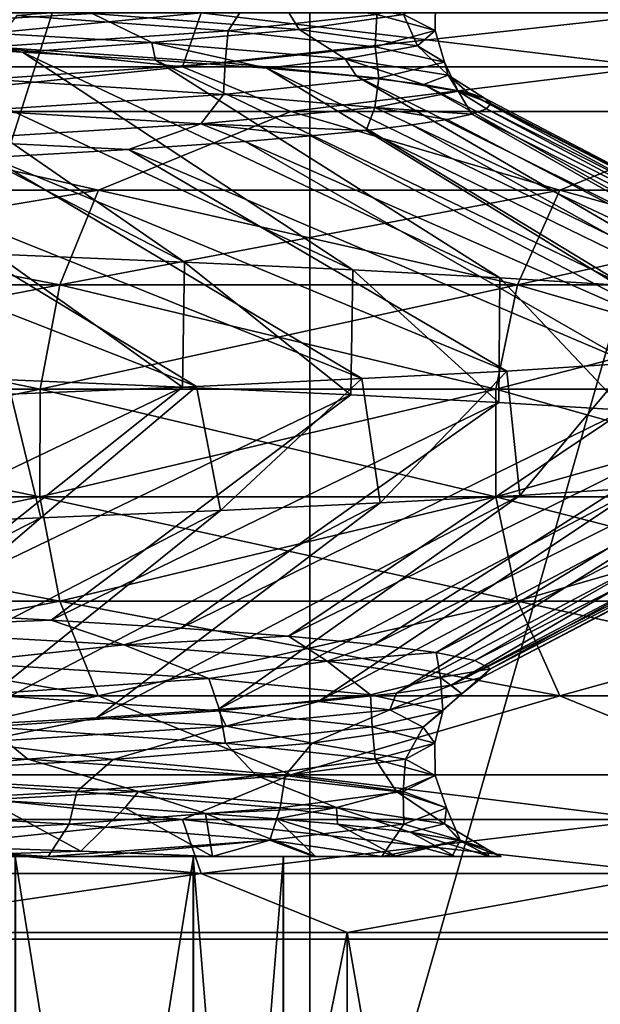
# Model space of a CAD drawing. Header units: metres. Extents: x -206 to 75, y -104 to 104.
# Tile 876 of 1056: x 11.03 to 12.44, y -37.66 to -35.28. Entities that reach past the tile are written whole.
import ezdxf

# ---------------------------------------------------------------- set-up
doc = ezdxf.new("R2010")
doc.units = ezdxf.units.M
doc.layers.add('solid_01_1-CONSUMER_THERM_B_125288', color=7, linetype='CONTINUOUS')

msp = doc.modelspace()

# ---------------------------------------------------------------- linework, layer by layer
at = {"layer": 'solid_01_1-CONSUMER_THERM_B_125288'}
for points in [[(-27.776106, 66.214066), (28.050987, 67.836098), (-27.757145, -66.232315)], [(28.050987, 67.836098), (-27.757065, -66.785934), (-27.757145, -66.232315)], [(28.050987, 67.836098), (27.851068, 67.319839), (-27.757065, -66.785934)], [(27.851068, 67.319839), (27.74942, 66.775635), (-27.757065, -66.785934)], [(27.74942, 66.775635), (-28.058632, -67.846397), (-27.858715, -67.330139)], [(27.74942, 66.775635), (27.749498, 66.222015), (-28.058632, -67.846397)], [(27.74942, 66.775635), (-27.858715, -67.330139), (-27.757065, -66.785934)], [(27.749498, 66.222015), (27.768459, -66.224365), (-28.058632, -67.846397)], [(-37.500069, 41.072453, 108.410858), (37.499931, 41.072487, 108.410858), (-37.500031, -41.072514, 108.410858)], [(37.499931, 41.072487, 108.410858), (37.499969, -41.072479, 108.410858), (-37.500031, -41.072514, 108.410858)], [(-42.500034, -37.500031, 108.5), (42.499931, 37.500008, 108.5), (-42.500069, 37.499969, 108.5)], [(-42.500034, -37.500031, 108.5), (42.499966, -37.499992, 108.5), (42.499931, 37.500008, 108.5)], [(18.499966, -31.800003, 6), (-18.500034, -31.80002, 6), (18.499969, -40.000004, 6)], [(-18.500034, -31.80002, 6), (-18.500031, -40.000023, 6), (18.499969, -40.000004, 6)], [(10.054573, -33.300007, 9.933097), (11.737077, -33.300007, 11.251227), (10.054714, -38.584858, 9.933186)], [(11.737096, -33.300007, 37.748756), (10.054592, -33.300007, 39.066891), (10.054714, -38.584858, 39.066814)], [(11.737096, -33.300007, 37.748756), (10.054714, -38.584858, 39.066814), (11.737239, -38.584858, 37.748642)], [(11.737077, -33.300007, 11.251227), (11.737239, -38.584858, 11.25136), (10.054714, -38.584858, 9.933186)], [(11.737077, -33.300007, 11.251227), (13.248496, -33.300007, 12.762612), (11.737239, -38.584858, 11.25136)], [(13.248513, -33.300007, 36.23737), (11.737096, -33.300007, 37.748756), (11.737239, -38.584858, 37.748642)], [(13.248513, -33.300007, 36.23737), (11.737239, -38.584858, 37.748642), (13.248609, -38.584854, 36.23727)], [(13.248496, -33.300007, 12.762612), (13.248609, -38.584854, 12.762729), (11.737239, -38.584858, 11.25136)], [(10.502011, -35.220856, 18.555372), (11.209797, -35.26009, 20.032534), (10.676345, -35.291088, 18.777225)], [(11.587857, -35.22636, 27.86614), (11.027963, -35.265484, 29.400843), (11.539363, -35.302284, 27.943804)], [(11.665478, -35.223389, 21.512829), (11.710939, -35.29932, 21.592398), (11.209797, -35.26009, 20.032534)], [(11.587857, -35.22636, 27.86614), (11.539363, -35.302284, 27.943804), (11.898823, -35.263115, 26.351339)], [(11.665478, -35.223389, 21.512829), (11.963199, -35.262569, 23.118433), (11.710939, -35.29932, 21.592398)], [(12.040977, -35.223946, 24.725231), (11.898823, -35.263115, 26.351339), (12.040481, -35.30175, 24.749172)], [(12.040977, -35.223946, 24.725231), (12.040481, -35.30175, 24.749172), (11.963199, -35.262569, 23.118433)], [(10.165069, -35.25864, 13.025971), (10.124677, -35.389748, 13.071565), (11.428402, -35.389748, 14.37529)], [(11.473994, -35.25864, 34.6651), (11.428402, -35.389748, 34.62471), (10.124677, -35.389748, 35.928436)], [(10.165069, -35.25864, 35.97403), (11.473994, -35.25864, 34.6651), (10.124677, -35.389748, 35.928436)], [(11.473994, -35.25864, 14.334898), (10.165069, -35.25864, 13.025971), (11.428402, -35.389748, 14.37529)], [(11.209797, -35.26009, 20.032534), (11.354569, -35.330482, 20.28249), (10.676345, -35.291088, 18.777225)], [(11.209797, -35.26009, 20.032534), (11.710939, -35.29932, 21.592398), (11.354569, -35.330482, 20.28249)], [(11.473994, -35.25864, 14.334898), (11.428402, -35.389748, 14.37529), (12.565475, -35.389744, 15.826655)], [(12.615603, -35.25864, 33.207947), (12.565475, -35.389744, 33.173344), (11.428402, -35.389748, 34.62471)], [(11.473994, -35.25864, 34.6651), (12.615603, -35.25864, 33.207947), (11.428402, -35.389748, 34.62471)], [(12.615603, -35.25864, 15.792054), (11.473994, -35.25864, 14.334898), (12.565475, -35.389744, 15.826655)], [(11.027963, -35.265484, 29.400843), (10.968608, -35.341454, 29.472908), (11.539363, -35.302284, 27.943804)], [(11.898823, -35.263115, 26.351339), (11.539363, -35.302284, 27.943804), (11.895014, -35.340931, 26.375526)], [(11.963199, -35.262569, 23.118433), (11.997763, -35.338551, 23.205437), (11.710939, -35.29932, 21.592398)], [(11.898823, -35.263115, 26.351339), (11.895014, -35.340931, 26.375526), (12.040481, -35.30175, 24.749172)], [(11.963199, -35.262569, 23.118433), (12.040481, -35.30175, 24.749172), (11.997763, -35.338551, 23.205437)], [(11.041681, -35.353741, 19.371651), (10.66795, -35.334179, 18.633759), (10.676345, -35.291088, 18.777225)], [(11.041681, -35.353741, 19.371651), (10.676345, -35.291088, 18.777225), (11.354569, -35.330482, 20.28249)], [(11.539363, -35.302284, 27.943804), (10.968608, -35.341454, 29.472908), (11.53219, -35.380112, 27.967768)], [(11.710939, -35.29932, 21.592398), (11.822274, -35.369877, 21.866283), (11.354569, -35.330482, 20.28249)], [(11.539363, -35.302284, 27.943804), (11.53219, -35.380112, 27.967768), (11.895014, -35.340931, 26.375526)], [(11.710939, -35.29932, 21.592398), (11.997763, -35.338551, 23.205437), (11.822274, -35.369877, 21.866283)], [(12.040481, -35.30175, 24.749172), (11.895014, -35.340931, 26.375526), (12.062775, -35.377781, 24.842096)], [(12.040481, -35.30175, 24.749172), (12.062775, -35.377781, 24.842096), (11.997763, -35.338551, 23.205437)], [(10.390586, -35.320976, 18.155518), (11.433414, -35.862118, 17.903246), (10.976164, -35.842995, 17.167606)], [(10.66795, -35.334179, 18.633759), (11.433414, -35.862118, 17.903246), (10.390586, -35.320976, 18.155518)], [(11.3636, -35.373104, 20.131058), (11.041681, -35.353741, 19.371651), (11.354569, -35.330482, 20.28249)], [(11.633211, -35.392498, 20.910101), (11.354569, -35.330482, 20.28249), (11.822274, -35.369877, 21.866283)], [(11.633211, -35.392498, 20.910101), (11.3636, -35.373104, 20.131058), (11.354569, -35.330482, 20.28249)], [(10.66795, -35.334179, 18.633759), (11.841197, -35.881042, 18.666805), (11.433414, -35.862118, 17.903246)], [(11.041681, -35.353741, 19.371651), (11.841197, -35.881042, 18.666805), (10.66795, -35.334179, 18.633759)], [(10.968608, -35.341454, 29.472908), (10.958027, -35.419296, 29.496155), (11.53219, -35.380112, 27.967768)], [(11.041681, -35.353741, 19.371651), (12.196966, -35.899731, 19.452812), (11.841197, -35.881042, 18.666805)], [(11.3636, -35.373104, 20.131058), (12.196966, -35.899731, 19.452812), (11.041681, -35.353741, 19.371651)], [(11.895014, -35.340931, 26.375526), (11.53219, -35.380112, 27.967768), (11.904216, -35.417011, 26.472666)], [(11.997763, -35.338551, 23.205437), (12.071692, -35.409267, 23.498575), (11.822274, -35.369877, 21.866283)], [(11.895014, -35.340931, 26.375526), (11.904216, -35.417011, 26.472666), (12.062775, -35.377781, 24.842096)], [(11.997763, -35.338551, 23.205437), (12.062775, -35.377781, 24.842096), (12.071692, -35.409267, 23.498575)], [(11.3636, -35.373104, 20.131058), (12.499982, -35.918339, 20.258478), (12.196966, -35.899731, 19.452812)], [(11.633211, -35.392498, 20.910101), (12.499982, -35.918339, 20.258478), (11.3636, -35.373104, 20.131058)], [(11.849708, -35.412121, 21.707279), (11.633211, -35.392498, 20.910101), (11.822274, -35.369877, 21.866283)], [(12.012014, -35.431931, 22.519184), (11.822274, -35.369877, 21.866283), (12.071692, -35.409267, 23.498575)], [(12.012014, -35.431931, 22.519184), (11.849708, -35.412121, 21.707279), (11.822274, -35.369877, 21.866283)], [(12.062775, -35.377781, 24.842096), (11.904216, -35.417011, 26.472666), (12.095529, -35.448662, 25.149323)], [(12.062775, -35.377781, 24.842096), (12.095529, -35.448662, 25.149323), (12.071692, -35.409267, 23.498575)], [(10.386312, -35.497757, 13.439665), (11.428402, -35.389748, 14.37529), (10.124677, -35.389748, 13.071565)], [(10.386312, -35.497757, 35.560337), (10.124677, -35.389748, 35.928436), (11.428402, -35.389748, 34.62471)], [(10.386312, -35.497757, 13.439665), (11.69064, -35.497757, 14.828633), (11.428402, -35.389748, 14.37529)], [(11.69064, -35.497757, 34.171368), (10.386312, -35.497757, 35.560337), (11.428402, -35.389748, 34.62471)], [(11.53219, -35.380112, 27.967768), (10.958027, -35.419296, 29.496155), (11.527657, -35.456242, 28.067245)], [(11.69064, -35.497757, 14.828633), (12.565475, -35.389744, 15.826655), (11.428402, -35.389748, 14.37529)], [(11.69064, -35.497757, 34.171368), (11.428402, -35.389748, 34.62471), (12.565475, -35.389744, 33.173344)], [(11.53219, -35.380112, 27.967768), (11.527657, -35.456242, 28.067245), (11.904216, -35.417011, 26.472666)], [(11.633211, -35.392498, 20.910101), (12.749752, -35.937164, 21.081833), (12.499982, -35.918339, 20.258478)], [(11.849708, -35.412121, 21.707279), (12.749752, -35.937164, 21.081833), (11.633211, -35.392498, 20.910101)], [(11.69064, -35.497757, 14.828633), (12.8106, -35.497757, 16.370125), (12.565475, -35.389744, 15.826655)], [(12.8106, -35.497757, 32.629875), (11.69064, -35.497757, 34.171368), (12.565475, -35.389744, 33.173344)], [(10.958027, -35.419296, 29.496155), (10.939152, -35.495472, 29.595915), (11.527657, -35.456242, 28.067245)], [(11.904216, -35.417011, 26.472666), (11.527657, -35.456242, 28.067245), (11.893907, -35.488052, 26.78828)], [(11.849708, -35.412121, 21.707279), (12.945498, -35.956223, 21.920444), (12.749752, -35.937164, 21.081833)], [(12.012014, -35.431931, 22.519184), (12.945498, -35.956223, 21.920444), (11.849708, -35.412121, 21.707279)], [(11.904216, -35.417011, 26.472666), (11.893907, -35.488052, 26.78828), (12.095529, -35.448662, 25.149323)], [(12.119109, -35.451771, 23.341467), (12.012014, -35.431931, 22.519184), (12.071692, -35.409267, 23.498575)], [(12.159384, -35.464935, 23.893202), (12.071692, -35.409267, 23.498575), (12.095529, -35.448662, 25.149323)], [(12.159384, -35.464935, 23.893202), (12.119109, -35.451771, 23.341467), (12.071692, -35.409267, 23.498575)], [(12.129272, -35.503986, 25.550694), (12.095529, -35.448662, 25.149323), (11.893907, -35.488052, 26.78828)], [(12.012014, -35.431931, 22.519184), (13.086328, -35.975285, 22.771399), (12.945498, -35.956223, 21.920444)], [(12.119109, -35.451771, 23.341467), (13.086328, -35.975285, 22.771399), (12.012014, -35.431931, 22.519184)], [(12.17454, -35.478016, 24.44618), (12.159384, -35.464935, 23.893202), (12.095529, -35.448662, 25.149323)], [(12.164478, -35.491009, 24.999102), (12.17454, -35.478016, 24.44618), (12.095529, -35.448662, 25.149323)], [(12.129272, -35.503986, 25.550694), (12.164478, -35.491009, 24.999102), (12.095529, -35.448662, 25.149323)], [(11.527657, -35.456242, 28.067245), (10.939152, -35.495472, 29.595915), (11.472814, -35.527447, 28.385054)], [(11.527657, -35.456242, 28.067245), (11.472814, -35.527447, 28.385054), (11.893907, -35.488052, 26.78828)], [(12.119109, -35.451771, 23.341467), (13.171408, -35.994225, 23.631645), (13.086328, -35.975285, 22.771399)], [(12.159384, -35.464935, 23.893202), (13.171408, -35.994225, 23.631645), (12.119109, -35.451771, 23.341467)], [(12.17454, -35.478016, 24.44618), (13.171408, -35.994225, 23.631645), (12.159384, -35.464935, 23.893202)], [(9.94473, -35.687908, 35.725319), (10.386312, -35.497757, 35.560337), (11.225284, -35.687908, 34.444763)], [(11.225284, -35.687908, 14.555237), (10.386312, -35.497757, 13.439665), (9.94473, -35.687908, 13.274683)], [(11.225284, -35.687908, 34.444763), (10.386312, -35.497757, 35.560337), (11.69064, -35.497757, 34.171368)], [(11.225284, -35.687908, 14.555237), (11.69064, -35.497757, 14.828633), (10.386312, -35.497757, 13.439665)], [(10.939152, -35.495472, 29.595915), (10.838443, -35.566841, 29.909254), (11.472814, -35.527447, 28.385054)], [(11.225284, -35.687908, 34.444763), (11.69064, -35.497757, 34.171368), (12.342148, -35.687904, 33.019192)], [(12.342148, -35.687904, 15.980807), (11.69064, -35.497757, 14.828633), (11.225284, -35.687908, 14.555237)], [(11.873419, -35.543339, 27.189211), (11.893907, -35.488052, 26.78828), (11.472814, -35.527447, 28.385054)], [(12.342148, -35.687904, 33.019192), (11.69064, -35.497757, 34.171368), (12.8106, -35.497757, 32.629875)], [(12.342148, -35.687904, 15.980807), (12.8106, -35.497757, 16.370125), (11.69064, -35.497757, 14.828633)], [(11.873419, -35.543339, 27.189211), (11.983589, -35.530144, 26.64658), (11.893907, -35.488052, 26.78828)], [(12.06894, -35.517021, 26.100157), (12.129272, -35.503986, 25.550694), (11.893907, -35.488052, 26.78828)], [(11.983589, -35.530144, 26.64658), (12.06894, -35.517021, 26.100157), (11.893907, -35.488052, 26.78828)], [(12.129272, -35.503986, 25.550694), (13.172357, -36.031532, 25.353834), (12.164478, -35.491009, 24.999102)], [(12.164478, -35.491009, 24.999102), (13.200001, -36.012714, 24.49806), (12.17454, -35.478016, 24.44618)], [(12.164478, -35.491009, 24.999102), (13.172357, -36.031532, 25.353834), (13.200001, -36.012714, 24.49806)], [(12.17454, -35.478016, 24.44618), (13.200001, -36.012714, 24.49806), (13.171408, -35.994225, 23.631645)], [(12.342148, -35.687904, 33.019192), (12.8106, -35.497757, 32.629875), (13.279035, -35.687904, 31.469393)], [(13.279035, -35.687904, 17.530607), (12.8106, -35.497757, 16.370125), (12.342148, -35.687904, 15.980807)], [(11.983589, -35.530144, 26.64658), (13.089328, -36.05019, 26.205732), (12.06894, -35.517021, 26.100157)], [(12.06894, -35.517021, 26.100157), (13.089328, -36.05019, 26.205732), (12.129272, -35.503986, 25.550694)], [(12.129272, -35.503986, 25.550694), (13.089328, -36.05019, 26.205732), (13.172357, -36.031532, 25.353834)], [(11.298051, -35.589523, 29.035822), (11.472814, -35.527447, 28.385054), (10.838443, -35.566841, 29.909254)], [(11.298051, -35.589523, 29.035822), (11.580042, -35.56979, 28.256807), (11.472814, -35.527447, 28.385054)], [(11.738761, -35.556564, 27.72646), (11.873419, -35.543339, 27.189211), (11.472814, -35.527447, 28.385054)], [(11.580042, -35.56979, 28.256807), (11.738761, -35.556564, 27.72646), (11.472814, -35.527447, 28.385054)], [(11.738761, -35.556564, 27.72646), (12.758742, -36.088051, 27.884457), (11.873419, -35.543339, 27.189211)], [(11.873419, -35.543339, 27.189211), (12.951276, -36.069111, 27.05039), (11.983589, -35.530144, 26.64658)], [(11.873419, -35.543339, 27.189211), (12.758742, -36.088051, 27.884457), (12.951276, -36.069111, 27.05039)], [(11.983589, -35.530144, 26.64658), (12.951276, -36.069111, 27.05039), (13.089328, -36.05019, 26.205732)], [(10.964553, -35.60907, 29.792057), (11.298051, -35.589523, 29.035822), (10.838443, -35.566841, 29.909254)], [(11.298051, -35.589523, 29.035822), (12.512465, -36.106846, 28.704556), (11.580042, -35.56979, 28.256807)], [(11.580042, -35.56979, 28.256807), (12.758742, -36.088051, 27.884457), (11.738761, -35.556564, 27.72646)], [(11.580042, -35.56979, 28.256807), (12.512465, -36.106846, 28.704556), (12.758742, -36.088051, 27.884457)], [(10.964553, -35.60907, 29.792057), (12.213433, -36.125458, 29.507208), (11.298051, -35.589523, 29.035822)], [(11.298051, -35.589523, 29.035822), (12.213433, -36.125458, 29.507208), (12.512465, -36.106846, 28.704556)], [(10.580111, -35.628525, 30.523882), (11.862963, -36.14397, 30.288801), (10.964553, -35.60907, 29.792057)], [(10.964553, -35.60907, 29.792057), (11.862963, -36.14397, 30.288801), (12.213433, -36.125458, 29.507208)], [(10.14561, -35.648117, 31.22921), (11.46251, -36.162598, 31.046066), (10.580111, -35.628525, 30.523882)], [(10.580111, -35.628525, 30.523882), (11.46251, -36.162598, 31.046066), (11.862963, -36.14397, 30.288801)], [(10.14561, -35.648117, 31.22921), (11.013568, -36.181499, 31.776089), (11.46251, -36.162598, 31.046066)], [(9.94473, -35.687908, 13.274683), (9.862227, -35.916729, 13.367808), (11.132158, -35.916729, 14.637739)], [(11.225284, -35.687908, 34.444763), (11.132158, -35.916729, 34.362263), (9.862227, -35.916729, 35.632191)], [(9.94473, -35.687908, 35.725319), (11.225284, -35.687908, 34.444763), (9.862227, -35.916729, 35.632191)], [(11.225284, -35.687908, 14.555237), (9.94473, -35.687908, 13.274683), (11.132158, -35.916729, 14.637739)], [(12.342148, -35.687904, 33.019192), (12.239757, -35.916725, 32.948517), (11.132158, -35.916729, 34.362263)], [(11.225284, -35.687908, 34.444763), (12.342148, -35.687904, 33.019192), (11.132158, -35.916729, 34.362263)], [(11.225284, -35.687908, 14.555237), (11.132158, -35.916729, 14.637739), (12.239757, -35.916725, 16.051483)], [(12.342148, -35.687904, 15.980807), (11.225284, -35.687908, 14.555237), (12.239757, -35.916725, 16.051483)], [(12.342148, -35.687904, 15.980807), (12.239757, -35.916725, 16.051483), (13.168871, -35.916725, 17.588427)], [(13.279035, -35.687904, 31.469393), (13.168871, -35.916725, 31.411573), (12.239757, -35.916725, 32.948517)], [(12.342148, -35.687904, 33.019192), (13.279035, -35.687904, 31.469393), (12.239757, -35.916725, 32.948517)], [(13.279035, -35.687904, 17.530607), (12.342148, -35.687904, 15.980807), (13.168871, -35.916725, 17.588427)], [(10.976164, -35.842995, 17.167606), (11.428576, -36.164562, 17.894867), (10.97229, -36.145584, 17.161812)], [(10.976164, -35.842995, 17.167606), (11.433414, -35.862118, 17.903246), (11.428576, -36.164562, 17.894867)], [(11.433414, -35.862118, 17.903246), (11.836342, -36.183193, 18.65696), (11.428576, -36.164562, 17.894867)], [(11.433414, -35.862118, 17.903246), (11.841197, -35.881042, 18.666805), (11.836342, -36.183193, 18.65696)], [(11.841197, -35.881042, 18.666805), (12.193908, -36.201771, 19.445427), (11.836342, -36.183193, 18.65696)], [(11.841197, -35.881042, 18.666805), (12.196966, -35.899731, 19.452812), (12.193908, -36.201771, 19.445427)], [(12.196966, -35.899731, 19.452812), (12.499228, -36.220524, 20.256256), (12.193908, -36.201771, 19.445427)], [(12.196966, -35.899731, 19.452812), (12.499982, -35.918339, 20.258478), (12.499228, -36.220524, 20.256256)], [(9.862227, -35.916729, 13.367808), (9.819612, -36.169132, 13.415912), (11.084055, -36.169132, 14.680355)], [(11.132158, -35.916729, 34.362263), (11.084055, -36.169132, 34.319645), (9.819612, -36.169132, 35.584087)], [(9.862227, -35.916729, 35.632191), (11.132158, -35.916729, 34.362263), (9.819612, -36.169132, 35.584087)], [(11.132158, -35.916729, 14.637739), (9.862227, -35.916729, 13.367808), (11.084055, -36.169132, 14.680355)], [(12.239757, -35.916725, 32.948517), (12.186867, -36.169132, 32.91201), (11.084055, -36.169132, 34.319645)], [(11.132158, -35.916729, 34.362263), (12.239757, -35.916725, 32.948517), (11.084055, -36.169132, 34.319645)], [(11.132158, -35.916729, 14.637739), (11.084055, -36.169132, 14.680355), (12.186867, -36.169132, 16.08799)], [(12.239757, -35.916725, 16.051483), (11.132158, -35.916729, 14.637739), (12.186867, -36.169132, 16.08799)], [(12.239757, -35.916725, 16.051483), (12.186867, -36.169132, 16.08799), (13.111966, -36.169132, 17.618292)], [(13.168871, -35.916725, 31.411573), (13.111966, -36.169132, 31.381708), (12.186867, -36.169132, 32.91201)], [(12.239757, -35.916725, 32.948517), (13.168871, -35.916725, 31.411573), (12.186867, -36.169132, 32.91201)], [(13.168871, -35.916725, 17.588427), (12.239757, -35.916725, 16.051483), (13.111966, -36.169132, 17.618292)], [(12.512465, -36.106846, 28.704556), (12.213433, -36.125458, 29.507208), (12.24472, -36.426437, 29.430202)], [(12.512465, -36.106846, 28.704556), (12.24472, -36.426437, 29.430202), (12.532963, -36.407867, 28.643055)], [(12.213433, -36.125458, 29.507208), (11.862963, -36.14397, 30.288801), (11.906947, -36.444626, 30.197781)], [(12.213433, -36.125458, 29.507208), (11.906947, -36.444626, 30.197781), (12.24472, -36.426437, 29.430202)], [(10.33268, -36.688255, 18.061188), (10.97229, -36.145584, 17.161812), (11.428576, -36.164562, 17.894867)], [(10.74587, -36.708176, 18.777267), (10.33268, -36.688255, 18.061188), (11.428576, -36.164562, 17.894867)], [(10.74587, -36.708176, 18.777267), (11.428576, -36.164562, 17.894867), (11.836342, -36.183193, 18.65696)], [(11.46251, -36.162598, 31.046066), (11.013568, -36.181499, 31.776089), (11.086018, -36.480778, 31.66522)], [(11.46251, -36.162598, 31.046066), (11.086018, -36.480778, 31.66522), (11.520402, -36.462646, 30.943638)], [(11.862963, -36.14397, 30.288801), (11.46251, -36.162598, 31.046066), (11.520402, -36.462646, 30.943638)], [(11.862963, -36.14397, 30.288801), (11.520402, -36.462646, 30.943638), (11.906947, -36.444626, 30.197781)], [(9.819612, -36.169132, 13.415912), (9.819505, -36.429588, 13.416033), (11.083934, -36.429588, 14.680462)], [(11.084055, -36.169132, 34.319645), (11.083934, -36.429588, 34.319538), (9.819505, -36.429588, 35.583965)], [(9.819612, -36.169132, 35.584087), (11.084055, -36.169132, 34.319645), (9.819505, -36.429588, 35.583965)], [(11.084055, -36.169132, 14.680355), (9.819612, -36.169132, 13.415912), (11.083934, -36.429588, 14.680462)], [(11.013568, -36.181499, 31.776089), (10.603041, -36.499809, 32.362297), (11.086018, -36.480778, 31.66522)], [(11.110737, -36.728138, 19.52301), (10.74587, -36.708176, 18.777267), (11.836342, -36.183193, 18.65696)], [(11.084055, -36.169132, 14.680355), (11.083934, -36.429588, 14.680462), (12.186734, -36.429588, 16.088081)], [(12.186867, -36.169132, 32.91201), (12.186734, -36.429588, 32.911919), (11.083934, -36.429588, 34.319538)], [(11.084055, -36.169132, 34.319645), (12.186867, -36.169132, 32.91201), (11.083934, -36.429588, 34.319538)], [(12.186867, -36.169132, 16.08799), (11.084055, -36.169132, 14.680355), (12.186734, -36.429588, 16.088081)], [(11.110737, -36.728138, 19.52301), (11.836342, -36.183193, 18.65696), (12.193908, -36.201771, 19.445427)], [(12.186867, -36.169132, 16.08799), (12.186734, -36.429588, 16.088081), (13.111823, -36.429588, 17.618366)], [(13.111966, -36.169132, 31.381708), (13.111823, -36.429588, 31.381634), (12.186734, -36.429588, 32.911919)], [(12.186867, -36.169132, 32.91201), (13.111966, -36.169132, 31.381708), (12.186734, -36.429588, 32.911919)], [(13.111966, -36.169132, 17.618292), (12.186867, -36.169132, 16.08799), (13.111823, -36.429588, 17.618366)], [(11.424804, -36.747856, 20.294609), (11.110737, -36.728138, 19.52301), (12.193908, -36.201771, 19.445427)], [(11.424804, -36.747856, 20.294609), (12.193908, -36.201771, 19.445427), (12.499228, -36.220524, 20.256256)], [(11.685572, -36.76738, 21.086039), (11.424804, -36.747856, 20.294609), (12.499228, -36.220524, 20.256256)], [(11.685572, -36.76738, 21.086039), (12.499228, -36.220524, 20.256256), (12.75055, -36.239529, 21.08481)], [(11.891976, -36.78693, 21.894072), (11.685572, -36.76738, 21.086039), (12.75055, -36.239529, 21.08481)], [(11.891976, -36.78693, 21.894072), (12.75055, -36.239529, 21.08481), (12.946791, -36.258743, 21.926937)], [(12.042579, -36.806587, 22.712929), (11.891976, -36.78693, 21.894072), (12.946791, -36.258743, 21.926937)], [(12.042579, -36.806587, 22.712929), (12.946791, -36.258743, 21.926937), (13.08732, -36.278008, 22.778934)], [(12.136374, -36.826336, 23.534424), (12.042579, -36.806587, 22.712929), (13.08732, -36.278008, 22.778934)], [(12.136374, -36.826336, 23.534424), (13.08732, -36.278008, 22.778934), (13.17177, -36.297016, 23.637165)], [(12.173921, -36.846245, 24.360062), (12.136374, -36.826336, 23.534424), (13.17177, -36.297016, 23.637165)], [(12.173921, -36.846245, 24.360062), (13.17177, -36.297016, 23.637165), (13.200001, -36.315872, 24.49806)], [(12.154808, -36.866142, 25.191343), (13.200001, -36.315872, 24.49806), (13.173386, -36.33363, 25.337822)], [(12.154808, -36.866142, 25.191343), (12.173921, -36.846245, 24.360062), (13.200001, -36.315872, 24.49806)], [(12.078746, -36.885784, 26.021046), (13.173386, -36.33363, 25.337822), (13.09283, -36.351871, 26.178638)], [(12.078746, -36.885784, 26.021046), (12.154808, -36.866142, 25.191343), (13.173386, -36.33363, 25.337822)], [(12.078746, -36.885784, 26.021046), (13.09283, -36.351871, 26.178638), (12.958405, -36.370392, 27.01392)], [(11.946243, -36.905315, 26.844), (12.958405, -36.370392, 27.01392), (12.771194, -36.389118, 27.837162)], [(11.946243, -36.905315, 26.844), (12.078746, -36.885784, 26.021046), (12.958405, -36.370392, 27.01392)], [(11.757837, -36.924923, 27.656626), (12.771194, -36.389118, 27.837162), (12.532963, -36.407867, 28.643055)], [(11.757837, -36.924923, 27.656626), (11.946243, -36.905315, 26.844), (12.771194, -36.389118, 27.837162)], [(11.220471, -36.964447, 29.225025), (12.24472, -36.426437, 29.430202), (11.906947, -36.444626, 30.197781)], [(11.220471, -36.964447, 29.225025), (11.515254, -36.94463, 28.451963), (12.24472, -36.426437, 29.430202)], [(11.515254, -36.94463, 28.451963), (12.532963, -36.407867, 28.643055), (12.24472, -36.426437, 29.430202)], [(11.515254, -36.94463, 28.451963), (11.757837, -36.924923, 27.656626), (12.532963, -36.407867, 28.643055)], [(9.819505, -36.429588, 13.416033), (9.861913, -36.682072, 13.368164), (11.131803, -36.682072, 14.638054)], [(11.083934, -36.429588, 14.680462), (9.819505, -36.429588, 13.416033), (11.131803, -36.682072, 14.638054)], [(9.819505, -36.429588, 35.583965), (11.083934, -36.429588, 34.319538), (9.861913, -36.682072, 35.631836)], [(11.083934, -36.429588, 34.319538), (11.131803, -36.682072, 34.361946), (9.861913, -36.682072, 35.631836)], [(10.8734, -36.98436, 29.976564), (11.906947, -36.444626, 30.197781), (11.520402, -36.462646, 30.943638)], [(10.8734, -36.98436, 29.976564), (11.220471, -36.964447, 29.225025), (11.906947, -36.444626, 30.197781)], [(11.083934, -36.429588, 14.680462), (11.131803, -36.682072, 14.638054), (12.239366, -36.682072, 16.051754)], [(12.186734, -36.429588, 16.088081), (11.083934, -36.429588, 14.680462), (12.239366, -36.682072, 16.051754)], [(11.083934, -36.429588, 34.319538), (12.186734, -36.429588, 32.911919), (11.131803, -36.682072, 34.361946)], [(12.186734, -36.429588, 32.911919), (12.239366, -36.682072, 32.948246), (11.131803, -36.682072, 34.361946)], [(12.186734, -36.429588, 16.088081), (12.239366, -36.682072, 16.051754), (13.16845, -36.682072, 17.588648)], [(13.111823, -36.429588, 17.618366), (12.186734, -36.429588, 16.088081), (13.16845, -36.682072, 17.588648)], [(12.186734, -36.429588, 32.911919), (13.111823, -36.429588, 31.381634), (12.239366, -36.682072, 32.948246)], [(13.111823, -36.429588, 31.381634), (13.16845, -36.682072, 31.411352), (12.239366, -36.682072, 32.948246)], [(10.474017, -37.004139, 30.705664), (11.520402, -36.462646, 30.943638), (11.086018, -36.480778, 31.66522)], [(10.474017, -37.004139, 30.705664), (10.8734, -36.98436, 29.976564), (11.520402, -36.462646, 30.943638)], [(10.024839, -37.023731, 31.407307), (11.086018, -36.480778, 31.66522), (10.603041, -36.499809, 32.362297)], [(10.024839, -37.023731, 31.407307), (10.474017, -37.004139, 30.705664), (11.086018, -36.480778, 31.66522)], [(9.861913, -36.682072, 13.368164), (9.944226, -36.911049, 13.275251), (11.224716, -36.911045, 14.55574)], [(11.131803, -36.682072, 14.638054), (9.861913, -36.682072, 13.368164), (11.224716, -36.911045, 14.55574)], [(9.861913, -36.682072, 35.631836), (11.131803, -36.682072, 34.361946), (9.944226, -36.911049, 35.724751)], [(11.131803, -36.682072, 34.361946), (11.224716, -36.911045, 34.44426), (9.944226, -36.911049, 35.724751)], [(11.131803, -36.682072, 14.638054), (11.224716, -36.911045, 14.55574), (12.341523, -36.911045, 15.981239)], [(12.239366, -36.682072, 16.051754), (11.131803, -36.682072, 14.638054), (12.341523, -36.911045, 15.981239)], [(11.131803, -36.682072, 34.361946), (12.239366, -36.682072, 32.948246), (11.224716, -36.911045, 34.44426)], [(12.239366, -36.682072, 32.948246), (12.341523, -36.911045, 33.018761), (11.224716, -36.911045, 34.44426)], [(12.239366, -36.682072, 16.051754), (12.341523, -36.911045, 15.981239), (13.278362, -36.911045, 17.53096)], [(13.16845, -36.682072, 17.588648), (12.239366, -36.682072, 16.051754), (13.278362, -36.911045, 17.53096)], [(12.239366, -36.682072, 32.948246), (13.16845, -36.682072, 31.411352), (12.341523, -36.911045, 33.018761)], [(13.16845, -36.682072, 31.411352), (13.278362, -36.911045, 31.46904), (12.341523, -36.911045, 33.018761)], [(10.583835, -36.748783, 18.608778), (10.74587, -36.708176, 18.777267), (11.110737, -36.728138, 19.52301)], [(10.583835, -36.748783, 18.608778), (11.110737, -36.728138, 19.52301), (11.286416, -36.788147, 20.101484)], [(11.286416, -36.788147, 20.101484), (11.110737, -36.728138, 19.52301), (11.424804, -36.747856, 20.294609)], [(10.583835, -36.748783, 18.608778), (11.286416, -36.788147, 20.101484), (10.891084, -36.830437, 19.302143)], [(11.286416, -36.788147, 20.101484), (11.424804, -36.747856, 20.294609), (11.685572, -36.76738, 21.086039)], [(11.286416, -36.788147, 20.101484), (11.685572, -36.76738, 21.086039), (11.77845, -36.827515, 21.676512)], [(11.77845, -36.827515, 21.676512), (11.685572, -36.76738, 21.086039), (11.891976, -36.78693, 21.894072)], [(11.286416, -36.788147, 20.101484), (11.492585, -36.86956, 20.82093), (10.891084, -36.830437, 19.302143)], [(11.286416, -36.788147, 20.101484), (11.77845, -36.827515, 21.676512), (11.492585, -36.86956, 20.82093)], [(11.77845, -36.827515, 21.676512), (11.891976, -36.78693, 21.894072), (12.042579, -36.806587, 22.712929)], [(11.77845, -36.827515, 21.676512), (12.042579, -36.806587, 22.712929), (12.053347, -36.866879, 23.30373)], [(12.053347, -36.866879, 23.30373), (12.042579, -36.806587, 22.712929), (12.136374, -36.826336, 23.534424)], [(10.891084, -36.830437, 19.302143), (11.492585, -36.86956, 20.82093), (10.938892, -36.908203, 19.462072)], [(11.77845, -36.827515, 21.676512), (11.883715, -36.908684, 22.407394), (11.492585, -36.86956, 20.82093)], [(11.77845, -36.827515, 21.676512), (12.053347, -36.866879, 23.30373), (11.883715, -36.908684, 22.407394)], [(12.053347, -36.866879, 23.30373), (12.136374, -36.826336, 23.534424), (12.173921, -36.846245, 24.360062)], [(12.053347, -36.866879, 23.30373), (12.173921, -36.846245, 24.360062), (12.104987, -36.906246, 24.952795)], [(12.104987, -36.906246, 24.952795), (12.173921, -36.846245, 24.360062), (12.154808, -36.866142, 25.191343)], [(11.492585, -36.86956, 20.82093), (11.518764, -36.947372, 20.987722), (10.938892, -36.908203, 19.462072)], [(11.492585, -36.86956, 20.82093), (11.883715, -36.908684, 22.407394), (11.518764, -36.947372, 20.987722)], [(12.053347, -36.866879, 23.30373), (12.05848, -36.947807, 24.031866), (11.883715, -36.908684, 22.407394)], [(12.053347, -36.866879, 23.30373), (12.104987, -36.906246, 24.952795), (12.05848, -36.947807, 24.031866)], [(12.104987, -36.906246, 24.952795), (12.154808, -36.866142, 25.191343), (12.078746, -36.885784, 26.021046)], [(11.930114, -36.94561, 26.593441), (12.078746, -36.885784, 26.021046), (11.946243, -36.905315, 26.844)], [(12.104987, -36.906246, 24.952795), (12.078746, -36.885784, 26.021046), (11.930114, -36.94561, 26.593441)], [(10.386313, -37.102257, 13.439665), (11.224716, -36.911045, 14.55574), (9.944226, -36.911049, 13.275251)], [(10.386313, -37.102257, 35.560337), (9.944226, -36.911049, 35.724751), (11.224716, -36.911045, 34.44426)], [(10.386313, -37.102257, 13.439665), (11.690641, -37.102257, 14.828633), (11.224716, -36.911045, 14.55574)], [(11.690641, -37.102257, 34.171368), (10.386313, -37.102257, 35.560337), (11.224716, -36.911045, 34.44426)], [(10.938892, -36.908203, 19.462072), (11.518764, -36.947372, 20.987722), (10.958392, -36.986557, 19.504648)], [(11.690641, -37.102257, 14.828633), (12.341523, -36.911045, 15.981239), (11.224716, -36.911045, 14.55574)], [(11.690641, -37.102257, 34.171368), (11.224716, -36.911045, 34.44426), (12.341523, -36.911045, 33.018761)], [(11.534659, -36.984978, 28.195652), (11.757837, -36.924923, 27.656626), (11.515254, -36.94463, 28.451963)], [(11.883715, -36.908684, 22.407394), (11.88759, -36.986542, 22.578035), (11.518764, -36.947372, 20.987722)], [(11.930114, -36.94561, 26.593441), (11.757837, -36.924923, 27.656626), (11.534659, -36.984978, 28.195652)], [(11.690641, -37.102257, 14.828633), (12.810601, -37.102257, 16.370125), (12.341523, -36.911045, 15.981239)], [(12.810601, -37.102257, 32.629875), (11.690641, -37.102257, 34.171368), (12.341523, -36.911045, 33.018761)], [(11.930114, -36.94561, 26.593441), (11.946243, -36.905315, 26.844), (11.757837, -36.924923, 27.656626)], [(11.883715, -36.908684, 22.407394), (12.05848, -36.947807, 24.031866), (11.88759, -36.986542, 22.578035)], [(12.104987, -36.906246, 24.952795), (11.930114, -36.94561, 26.593441), (12.011199, -36.986931, 25.664675)], [(12.104987, -36.906246, 24.952795), (12.011199, -36.986931, 25.664675), (12.05848, -36.947807, 24.031866)], [(12.810601, -37.102257, 16.370125), (13.278362, -36.911045, 17.53096), (12.341523, -36.911045, 15.981239)], [(12.810601, -37.102257, 32.629875), (12.341523, -36.911045, 33.018761), (13.278362, -36.911045, 31.46904)], [(11.518764, -36.947372, 20.987722), (11.532448, -37.025738, 21.033075), (10.958392, -36.986557, 19.504648)], [(11.534659, -36.984978, 28.195652), (11.515254, -36.94463, 28.451963), (11.220471, -36.964447, 29.225025)], [(11.518764, -36.947372, 20.987722), (11.88759, -36.986542, 22.578035), (11.532448, -37.025738, 21.033075)], [(11.930114, -36.94561, 26.593441), (11.534659, -36.984978, 28.195652), (11.7428, -37.026054, 27.276333)], [(11.930114, -36.94561, 26.593441), (11.7428, -37.026054, 27.276333), (12.011199, -36.986931, 25.664675)], [(12.05848, -36.947807, 24.031866), (12.03938, -37.025711, 24.203295), (11.88759, -36.986542, 22.578035)], [(12.05848, -36.947807, 24.031866), (12.011199, -36.986931, 25.664675), (12.03938, -37.025711, 24.203295)], [(10.926394, -37.024342, 29.729467), (11.220471, -36.964447, 29.225025), (10.8734, -36.98436, 29.976564)], [(11.534659, -36.984978, 28.195652), (11.220471, -36.964447, 29.225025), (10.926394, -37.024342, 29.729467)], [(10.958392, -36.986557, 19.504648), (11.054531, -37.064701, 19.659487), (10.296427, -37.025471, 18.207445)], [(11.534659, -36.984978, 28.195652), (10.926394, -37.024342, 29.729467), (11.260618, -37.065178, 28.83753)], [(10.958392, -36.986557, 19.504648), (11.532448, -37.025738, 21.033075), (11.054531, -37.064701, 19.659487)], [(11.534659, -36.984978, 28.195652), (11.260618, -37.065178, 28.83753), (11.7428, -37.026054, 27.276333)], [(11.88759, -36.986542, 22.578035), (11.895149, -37.064919, 22.625345), (11.532448, -37.025738, 21.033075)], [(12.011199, -36.986931, 25.664675), (11.7428, -37.026054, 27.276333), (11.96867, -37.06488, 25.833797)], [(11.88759, -36.986542, 22.578035), (12.03938, -37.025711, 24.203295), (11.895149, -37.064919, 22.625345)], [(12.011199, -36.986931, 25.664675), (11.96867, -37.06488, 25.833797), (12.03938, -37.025711, 24.203295)], [(10.296427, -37.025471, 18.207445), (11.054531, -37.064701, 19.659487), (10.631944, -37.103165, 18.695992)], [(10.926394, -37.024342, 29.729467), (10.572265, -37.104301, 30.318966), (11.260618, -37.065178, 28.83753)], [(11.532448, -37.025738, 21.033075), (11.607231, -37.103931, 21.201542), (11.054531, -37.064701, 19.659487)], [(11.7428, -37.026054, 27.276333), (11.260618, -37.065178, 28.83753), (11.677453, -37.10405, 27.440042)], [(11.532448, -37.025738, 21.033075), (11.895149, -37.064919, 22.625345), (11.607231, -37.103931, 21.201542)], [(11.7428, -37.026054, 27.276333), (11.677453, -37.10405, 27.440042), (11.96867, -37.06488, 25.833797)], [(12.03938, -37.025711, 24.203295), (12.040495, -37.104103, 24.251711), (11.895149, -37.064919, 22.625345)], [(12.03938, -37.025711, 24.203295), (11.96867, -37.06488, 25.833797), (12.040495, -37.104103, 24.251711)], [(11.260618, -37.065178, 28.83753), (10.572265, -37.104301, 30.318966), (11.173213, -37.143219, 28.992682)], [(11.054531, -37.064701, 19.659487), (11.3225, -37.142559, 20.195541), (10.631944, -37.103165, 18.695992)], [(11.054531, -37.064701, 19.659487), (11.607231, -37.103931, 21.201542), (11.3225, -37.142559, 20.195541)], [(11.260618, -37.065178, 28.83753), (11.173213, -37.143219, 28.992682), (11.677453, -37.10405, 27.440042)], [(11.895149, -37.064919, 22.625345), (11.946939, -37.143162, 22.804396), (11.607231, -37.103931, 21.201542)], [(11.96867, -37.06488, 25.833797), (11.677453, -37.10405, 27.440042), (11.963099, -37.143284, 25.882444)], [(11.895149, -37.064919, 22.625345), (12.040495, -37.104103, 24.251711), (11.946939, -37.143162, 22.804396)], [(11.96867, -37.06488, 25.833797), (11.963099, -37.143284, 25.882444), (12.040495, -37.104103, 24.251711)], [(10.12473, -37.210388, 35.928493), (10.386313, -37.102257, 35.560337), (11.428462, -37.210388, 34.624763)], [(11.428462, -37.210388, 14.375237), (10.386313, -37.102257, 13.439665), (10.12473, -37.210388, 13.071505)], [(11.428462, -37.210388, 34.624763), (10.386313, -37.102257, 35.560337), (11.690641, -37.102257, 34.171368)], [(11.428462, -37.210388, 14.375237), (11.690641, -37.102257, 14.828633), (10.386313, -37.102257, 13.439665)], [(10.572265, -37.104301, 30.318966), (10.463603, -37.182384, 30.462393), (11.173213, -37.143219, 28.992682)], [(10.953835, -37.163116, 19.185995), (10.631944, -37.103165, 18.695992), (11.3225, -37.142559, 20.195541)], [(11.677453, -37.10405, 27.440042), (11.173213, -37.143219, 28.992682), (11.665255, -37.182465, 27.488022)], [(11.607231, -37.103931, 21.201542), (11.801717, -37.18195, 21.775734), (11.3225, -37.142559, 20.195541)], [(11.428462, -37.210388, 34.624763), (11.690641, -37.102257, 34.171368), (12.565541, -37.210388, 33.173389)], [(12.565541, -37.210388, 15.826611), (11.690641, -37.102257, 14.828633), (11.428462, -37.210388, 14.375237)], [(11.607231, -37.103931, 21.201542), (11.946939, -37.143162, 22.804396), (11.801717, -37.18195, 21.775734)], [(11.677453, -37.10405, 27.440042), (11.665255, -37.182465, 27.488022), (11.963099, -37.143284, 25.882444)], [(12.565541, -37.210388, 33.173389), (11.690641, -37.102257, 34.171368), (12.810601, -37.102257, 32.629875)], [(12.565541, -37.210388, 15.826611), (12.810601, -37.102257, 16.370125), (11.690641, -37.102257, 14.828633)], [(12.040495, -37.104103, 24.251711), (12.067619, -37.182396, 24.438128), (11.946939, -37.143162, 22.804396)], [(12.040495, -37.104103, 24.251711), (11.963099, -37.143284, 25.882444), (12.067619, -37.182396, 24.438128)], [(11.173213, -37.143219, 28.992682), (10.463603, -37.182384, 30.462393), (11.154478, -37.221645, 29.03907)], [(11.182619, -37.287636, 19.113319), (10.814413, -37.274982, 18.381989), (10.953835, -37.163116, 19.185995)], [(11.289383, -37.182812, 19.942802), (10.953835, -37.163116, 19.185995), (11.3225, -37.142559, 20.195541)], [(11.182619, -37.287636, 19.113319), (10.953835, -37.163116, 19.185995), (11.289383, -37.182812, 19.942802)], [(11.173213, -37.143219, 28.992682), (11.154478, -37.221645, 29.03907), (11.665255, -37.182465, 27.488022)], [(11.484449, -37.195873, 20.460136), (11.289383, -37.182812, 19.942802), (11.3225, -37.142559, 20.195541)], [(11.484449, -37.195873, 20.460136), (11.3225, -37.142559, 20.195541), (11.801717, -37.18195, 21.775734)], [(11.963099, -37.143284, 25.882444), (11.665255, -37.182465, 27.488022), (11.964245, -37.221626, 26.072844)], [(11.946939, -37.143162, 22.804396), (12.063117, -37.221344, 23.406313), (11.801717, -37.18195, 21.775734)], [(11.946939, -37.143162, 22.804396), (12.067619, -37.182396, 24.438128), (12.063117, -37.221344, 23.406313)], [(11.963099, -37.143284, 25.882444), (11.964245, -37.221626, 26.072844), (12.067619, -37.182396, 24.438128)], [(10.463603, -37.182384, 30.462393), (10.438449, -37.260826, 30.506247), (11.154478, -37.221645, 29.03907)], [(11.665255, -37.182465, 27.488022), (11.154478, -37.221645, 29.03907), (11.640229, -37.260857, 27.678883)], [(11.182619, -37.287636, 19.113319), (11.289383, -37.182812, 19.942802), (11.501215, -37.300007, 19.86529)], [(11.501215, -37.300007, 19.86529), (11.289383, -37.182812, 19.942802), (11.484449, -37.195873, 20.460136)], [(11.656033, -37.2089, 20.98617), (11.484449, -37.195873, 20.460136), (11.801717, -37.18195, 21.775734)], [(11.665255, -37.182465, 27.488022), (11.640229, -37.260857, 27.678883), (11.964245, -37.221626, 26.072844)], [(11.803697, -37.221912, 21.519575), (11.656033, -37.2089, 20.98617), (11.801717, -37.18195, 21.775734)], [(11.979431, -37.241474, 22.329996), (11.801717, -37.18195, 21.775734), (12.063117, -37.221344, 23.406313)], [(11.979431, -37.241474, 22.329996), (11.803697, -37.221912, 21.519575), (11.801717, -37.18195, 21.775734)], [(12.067619, -37.182396, 24.438128), (11.964245, -37.221626, 26.072844), (12.100574, -37.260738, 25.056873)], [(12.067619, -37.182396, 24.438128), (12.100574, -37.260738, 25.056873), (12.063117, -37.221344, 23.406313)], [(10.12473, -37.210388, 13.071505), (10.165096, -37.341511, 13.025941), (11.474027, -37.341511, 14.33487)], [(11.428462, -37.210388, 14.375237), (10.12473, -37.210388, 13.071505), (11.474027, -37.341511, 14.33487)], [(10.12473, -37.210388, 35.928493), (11.428462, -37.210388, 34.624763), (10.165096, -37.341511, 35.97406)], [(11.428462, -37.210388, 34.624763), (11.474027, -37.341511, 34.665131), (10.165096, -37.341511, 35.97406)], [(11.428462, -37.210388, 14.375237), (11.474027, -37.341511, 14.33487), (12.615639, -37.341511, 15.792031)], [(12.565541, -37.210388, 15.826611), (11.428462, -37.210388, 14.375237), (12.615639, -37.341511, 15.792031)], [(11.428462, -37.210388, 34.624763), (12.565541, -37.210388, 33.173389), (11.474027, -37.341511, 34.665131)], [(12.565541, -37.210388, 33.173389), (12.615639, -37.341511, 33.20797), (11.474027, -37.341511, 34.665131)], [(11.750341, -37.300007, 20.66013), (11.484449, -37.195873, 20.460136), (11.656033, -37.2089, 20.98617)], [(11.501215, -37.300007, 19.86529), (11.484449, -37.195873, 20.460136), (11.750341, -37.300007, 20.66013)], [(11.946883, -37.300007, 21.47197), (11.656033, -37.2089, 20.98617), (11.803697, -37.221912, 21.519575)], [(11.750341, -37.300007, 20.66013), (11.656033, -37.2089, 20.98617), (11.946883, -37.300007, 21.47197)], [(11.154478, -37.221645, 29.03907), (10.438449, -37.260826, 30.506247), (11.103478, -37.300007, 29.225988)], [(11.154478, -37.221645, 29.03907), (11.103478, -37.300007, 29.225988), (11.640229, -37.260857, 27.678883)], [(11.964245, -37.221626, 26.072844), (11.640229, -37.260857, 27.678883), (11.911236, -37.300007, 26.697268)], [(12.0882, -37.300007, 22.296329), (11.803697, -37.221912, 21.519575), (11.979431, -37.241474, 22.329996)], [(11.946883, -37.300007, 21.47197), (11.803697, -37.221912, 21.519575), (12.0882, -37.300007, 22.296329)], [(11.964245, -37.221626, 26.072844), (11.911236, -37.300007, 26.697268), (12.100574, -37.260738, 25.056873)], [(12.099312, -37.261139, 23.14809), (11.979431, -37.241474, 22.329996), (12.063117, -37.221344, 23.406313)], [(12.162961, -37.28083, 23.968451), (12.063117, -37.221344, 23.406313), (12.100574, -37.260738, 25.056873)], [(12.162961, -37.28083, 23.968451), (12.099312, -37.261139, 23.14809), (12.063117, -37.221344, 23.406313)], [(10.438449, -37.260826, 30.506247), (10.865524, -37.300003, 29.73608), (11.103478, -37.300007, 29.225988)], [(11.640229, -37.260857, 27.678883), (11.103478, -37.300007, 29.225988), (11.206798, -37.300007, 28.983919)], [(11.640229, -37.260857, 27.678883), (11.206798, -37.300007, 28.983919), (11.500882, -37.300007, 28.202066)], [(11.640229, -37.260857, 27.678883), (11.500882, -37.300007, 28.202066), (11.745576, -37.300007, 27.393545)], [(11.640229, -37.260857, 27.678883), (11.745576, -37.300007, 27.393545), (11.911236, -37.300007, 26.697268)], [(12.100574, -37.260738, 25.056873), (11.911236, -37.300007, 26.697268), (11.939347, -37.300007, 26.559067)], [(12.100574, -37.260738, 25.056873), (11.939347, -37.300007, 26.559067), (12.081411, -37.300007, 25.693171)], [(12.172646, -37.300007, 23.127092), (11.979431, -37.241474, 22.329996), (12.099312, -37.261139, 23.14809)], [(12.0882, -37.300007, 22.296329), (11.979431, -37.241474, 22.329996), (12.172646, -37.300007, 23.127092)], [(12.100574, -37.260738, 25.056873), (12.081411, -37.300007, 25.693171), (12.17116, -37.300007, 24.786121)], [(12.199721, -37.300007, 23.958811), (12.099312, -37.261139, 23.14809), (12.162961, -37.28083, 23.968451)], [(12.172646, -37.300007, 23.127092), (12.099312, -37.261139, 23.14809), (12.199721, -37.300007, 23.958811)], [(12.162961, -37.28083, 23.968451), (12.100574, -37.260738, 25.056873), (12.17116, -37.300007, 24.786121)], [(11.182619, -37.287636, 19.113319), (10.796205, -37.300003, 18.400637), (10.814413, -37.274982, 18.381989)], [(12.199721, -37.300007, 23.958811), (12.162961, -37.28083, 23.968451), (12.17116, -37.300007, 24.786121)], [(11.182619, -37.287636, 19.113319), (11.501215, -37.300007, 19.86529), (10.796205, -37.300003, 18.400637)], [(11.023901, -37.300007, 20.580368), (10.796205, -37.300003, 18.400637), (11.501215, -37.300007, 19.86529)], [(11.025022, -37.300007, 28.416483), (11.103478, -37.300007, 29.225988), (10.865524, -37.300003, 29.73608)], [(11.454922, -40.000008, 22.117882), (11.023868, -40.000008, 20.580276), (11.023901, -37.300007, 20.580368)], [(11.454944, -37.300007, 22.117989), (11.023901, -37.300007, 20.580368), (11.501215, -37.300007, 19.86529)], [(11.454922, -40.000008, 22.117882), (11.023901, -37.300007, 20.580368), (11.454944, -37.300007, 22.117989)], [(11.025022, -37.300007, 28.416483), (11.455623, -37.300007, 26.87875), (11.103478, -37.300007, 29.225988)], [(11.025052, -40.000008, 28.416389), (11.455623, -37.300007, 26.87875), (11.025022, -37.300007, 28.416483)], [(11.025052, -40.000008, 28.416389), (11.455643, -40.000008, 26.878643), (11.455623, -37.300007, 26.87875)], [(11.455623, -37.300007, 26.87875), (11.206798, -37.300007, 28.983919), (11.103478, -37.300007, 29.225988)], [(11.455623, -37.300007, 26.87875), (11.500882, -37.300007, 28.202066), (11.206798, -37.300007, 28.983919)], [(11.672587, -40.000008, 23.699823), (11.454922, -40.000008, 22.117882), (11.454944, -37.300007, 22.117989)], [(11.672594, -37.300007, 23.699924), (11.454944, -37.300007, 22.117989), (11.501215, -37.300007, 19.86529)], [(11.672587, -40.000008, 23.699823), (11.454944, -37.300007, 22.117989), (11.672594, -37.300007, 23.699924)], [(11.455623, -37.300007, 26.87875), (11.672823, -37.300007, 25.296745), (11.500882, -37.300007, 28.202066)], [(11.455643, -40.000008, 26.878643), (11.672823, -37.300007, 25.296745), (11.455623, -37.300007, 26.87875)], [(11.455643, -40.000008, 26.878643), (11.672828, -40.000008, 25.296644), (11.672823, -37.300007, 25.296745)], [(11.672823, -37.300007, 25.296745), (11.745576, -37.300007, 27.393545), (11.500882, -37.300007, 28.202066)], [(11.672594, -37.300007, 23.699924), (11.501215, -37.300007, 19.86529), (11.750341, -37.300007, 20.66013)], [(11.672828, -40.000008, 25.296644), (11.672587, -40.000008, 23.699823), (11.672594, -37.300007, 23.699924)], [(11.672823, -37.300007, 25.296745), (11.672594, -37.300007, 23.699924), (11.750341, -37.300007, 20.66013)], [(11.672828, -40.000008, 25.296644), (11.672594, -37.300007, 23.699924), (11.672823, -37.300007, 25.296745)], [(11.672823, -37.300007, 25.296745), (11.750341, -37.300007, 20.66013), (11.745576, -37.300007, 27.393545)], [(11.750341, -37.300007, 20.66013), (11.911236, -37.300007, 26.697268), (11.745576, -37.300007, 27.393545)], [(11.750341, -37.300007, 20.66013), (11.946883, -37.300007, 21.47197), (11.911236, -37.300007, 26.697268)], [(11.946883, -37.300007, 21.47197), (11.939347, -37.300007, 26.559067), (11.911236, -37.300007, 26.697268)], [(11.946883, -37.300007, 21.47197), (12.081411, -37.300007, 25.693171), (11.939347, -37.300007, 26.559067)], [(11.946883, -37.300007, 21.47197), (12.0882, -37.300007, 22.296329), (12.081411, -37.300007, 25.693171)], [(12.0882, -37.300007, 22.296329), (12.17116, -37.300007, 24.786121), (12.081411, -37.300007, 25.693171)], [(12.0882, -37.300007, 22.296329), (12.172646, -37.300007, 23.127092), (12.17116, -37.300007, 24.786121)], [(12.172646, -37.300007, 23.127092), (12.199721, -37.300007, 23.958811), (12.17116, -37.300007, 24.786121)], [(10.507766, -37.48428, 13.310331), (11.474027, -37.341511, 14.33487), (10.165096, -37.341511, 13.025941)], [(10.507766, -37.48428, 35.689667), (10.165096, -37.341511, 35.97406), (11.474027, -37.341511, 34.665131)], [(10.507766, -37.48428, 13.310331), (11.827346, -37.48428, 14.715542), (11.474027, -37.341511, 14.33487)], [(11.827346, -37.48428, 34.284458), (10.507766, -37.48428, 35.689667), (11.474027, -37.341511, 34.665131)], [(11.827346, -37.48428, 14.715542), (12.615639, -37.341511, 15.792031), (11.474027, -37.341511, 14.33487)], [(11.827346, -37.48428, 34.284458), (11.474027, -37.341511, 34.665131), (12.615639, -37.341511, 33.20797)], [(11.827346, -37.48428, 14.715542), (12.960402, -37.48428, 16.275059), (12.615639, -37.341511, 15.792031)], [(12.960402, -37.48428, 32.724941), (11.827346, -37.48428, 34.284458), (12.615639, -37.341511, 33.20797)], [(10.507759, -44.000008, 35.689678), (10.507766, -37.48428, 35.689667), (11.827346, -37.48428, 34.284458)], [(11.827341, -44.000008, 34.28447), (10.507759, -44.000008, 35.689678), (11.827346, -37.48428, 34.284458)], [(10.507759, -44.000008, 13.310323), (11.827341, -44.000008, 14.715532), (10.507766, -37.48428, 13.310331)], [(11.827341, -44.000008, 14.715532), (11.827346, -37.48428, 14.715542), (10.507766, -37.48428, 13.310331)], [(11.827341, -44.000008, 34.28447), (11.827346, -37.48428, 34.284458), (12.960402, -37.48428, 32.724941)], [(12.960399, -44.000008, 32.724949), (11.827341, -44.000008, 34.28447), (12.960402, -37.48428, 32.724941)], [(11.827341, -44.000008, 14.715532), (12.960399, -44.000008, 16.275049), (11.827346, -37.48428, 14.715542)], [(12.960399, -44.000008, 16.275049), (12.960402, -37.48428, 16.275059), (11.827346, -37.48428, 14.715542)], [(-42.438435, -38.282444, 108.5), (42.499966, -37.499992, 108.5), (-42.500034, -37.500031, 108.5)], [(-42.438435, -38.282444, 108.5), (42.43837, -38.282402, 108.5), (42.499966, -37.499992, 108.5)]]:
    msp.add_3dface(points, dxfattribs=at)

doc.saveas('drawing.dxf')
